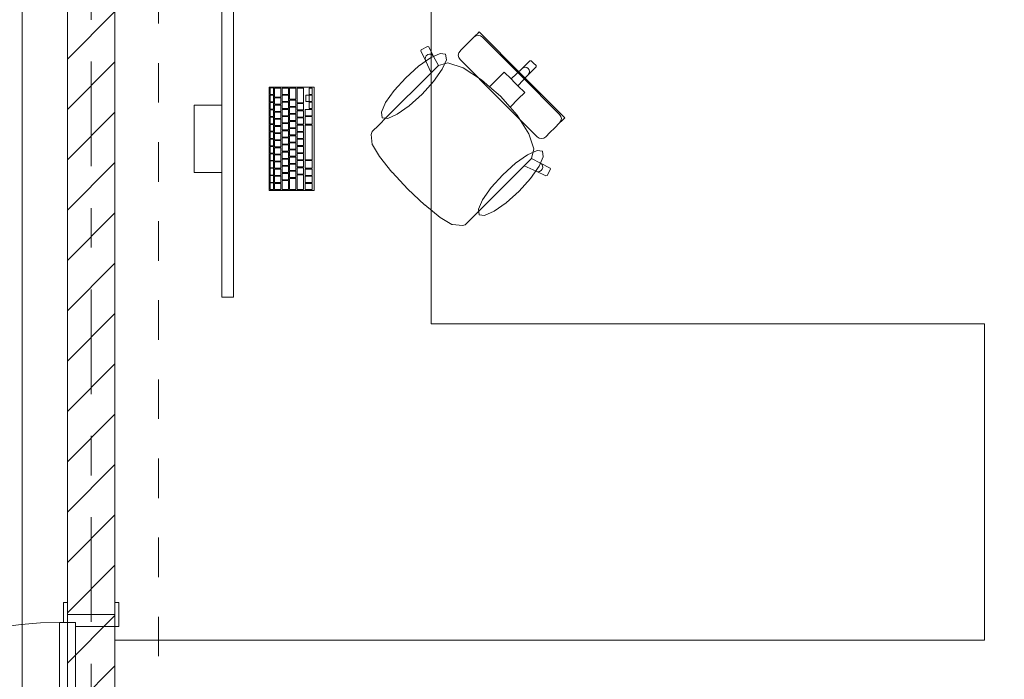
# Model space of a CAD drawing. Header units: metres. Extents: x -4 to 100, y -11 to 17.
# Tile 522 of 656: x 36.35 to 38.84, y 10.59 to 12.26. Entities that reach past the tile are written whole.
import ezdxf

# ---------------------------------------------------------------- set-up
doc = ezdxf.new("R2010")
doc.units = ezdxf.units.M
doc.header["$MEASUREMENT"] = 0
for name, pattern in [('Strichlinie doppelt', [0.546806, 0.264583, -0.105833, 0.070556, -0.105833]), ('Untersicht', [0.1, 0.075, -0.025]), ('Wipeout_Contour', [1, 0, -1])]:
    doc.linetypes.add(name, pattern=pattern)
for name, color, linetype in [('152 - Bemaßung_ Beschriftung.Ausbau', 7, 'Continuous'), ('451 - Universal.Achsen Raster', 7, 'Continuous'), ('605 - Struktur.Wand Innen', 7, 'Continuous'), ('650 - Abdeckung.Fußboden Aufbau', 7, 'Continuous'), ('Abbruch_605 - Struktur.Wand Innen', 7, 'Continuous'), ('Neubau_301 - Elemente.Linie', 7, 'Continuous'), ('Neubau_605 - Struktur.Wand Innen', 7, 'Continuous'), ('Neubau_653 - Abdeckung.TB Verkofferung', 7, 'Continuous'), ('Neubau_701 - Einrichtung.Möbel', 7, 'Continuous')]:
    doc.layers.add(name, color=color, linetype=linetype)
doc.styles.add('ERSTELLTER_STIL_2', font='txt')
doc.linetypes.add('Abbruch 1', pattern='A,0,[1,2022.0244.A_L5A-PL02.03_iC_Grundriss 1.OG1.Shx,S=0.001984,R=0,X=0,Y=0],-0.25,0', length=0.25)
doc.dimstyles.new('ERSTELLTER_STIL__5', dxfattribs={"dimtxt": 0.1, "dimasz": 0.0532, "dimexe": 0.18, "dimexo": 0.0625, "dimgap": 0, "dimtad": 1, "dimtih": 1, "dimtoh": 1, "dimzin": 0, "dimdsep": 46, "dimtxsty": 'ERSTELLTER_STIL_2', "dimblk": 'ARROWHEAD_2', "dimblk1": 'ARROWHEAD_2', "dimblk2": 'ARROWHEAD_2', "dimcen": 0.09, "dimse1": 1, "dimse2": 1, "dimclrd": 7, "dimclre": 7, "dimclrt": 7, "dimazin": 0, "dimtfac": 1, "dimtdec": 4, "dimtmove": 0, "dimatfit": 3, "dimfxl": 1, "dimtolj": 1, "dimtzin": 0, "dimarcsym": 0})
pattern_1 = [(45, (0, 0), (-0.0636396, 0.0636396), [])]

# ---------------------------------------------------------------- blocks, each defined once
blk = doc.blocks.new('*D336')
at = {"layer": '152 - Bemaßung_ Beschriftung.Ausbau', "color": 7, "linetype": 'Continuous', "lineweight": 5}
for p, q in [((33, 15.3025), (33, 15.4075)), ((33.0202, 15.39), (32.9798, 15.32)), ((36.4902, 15.39), (36.4498, 15.32)), ((32.86, 15.355), (33, 15.355)), ((33, 15.355), (36.47, 15.355))]:
    blk.add_line(p, q, dxfattribs=at)
at = {"layer": '152 - Bemaßung_ Beschriftung.Ausbau', "color": 7, "lineweight": 5, "char_height": 0.1, "attachment_point": 7, "style": 'ERSTELLTER_STIL_2'}
for s, insert in [('\\A1;{\\pql;\\fArial|b0|i0|c0|p38;3,47}', (34.5261, 15.375)), ('\\A1;{\\pql;\\fArial|b0|i0|c0|p38;12}', (36.298, 15.375))]:
    blk.add_mtext(s, dxfattribs=dict(at, insert=insert))
blk = doc.blocks.new('ARROWHEAD_2')
at = {"color": 0, "linetype": 'Continuous', "lineweight": 0}
for p, q in [((-0.378, -0.655), (0.378, 0.655)), ((0, 0), (-1, 0))]:
    blk.add_line(p, q, dxfattribs=at)
blk = doc.blocks.new('*D337')
at = {"layer": '152 - Bemaßung_ Beschriftung.Ausbau', "color": 7, "linetype": 'Continuous', "lineweight": 5}
for p, q in [((36.47, 15.3025), (36.47, 15.4075)), ((36.4902, 15.39), (36.4498, 15.32)), ((36.6102, 15.39), (36.5698, 15.32)), ((33, 15.355), (36.47, 15.355)), ((36.47, 15.355), (36.59, 15.355))]:
    blk.add_line(p, q, dxfattribs=at)
blk = doc.blocks.new('*D338')
at = {"layer": '152 - Bemaßung_ Beschriftung.Ausbau', "color": 7, "linetype": 'Continuous', "lineweight": 5}
for p, q in [((36.59, 15.3025), (36.59, 15.4075)), ((36.6102, 15.39), (36.5698, 15.32)), ((40.0702, 15.39), (40.0298, 15.32)), ((36.47, 15.355), (36.59, 15.355)), ((36.59, 15.355), (40.05, 15.355))]:
    blk.add_line(p, q, dxfattribs=at)
at = {"layer": '152 - Bemaßung_ Beschriftung.Ausbau', "color": 7, "lineweight": 5, "char_height": 0.1, "attachment_point": 7, "style": 'ERSTELLTER_STIL_2'}
for s, insert in [('\\A1;{\\pql;\\fArial|b0|i0|c0|p38;3,46}', (38.1111, 15.375)), ('\\A1;{\\pql;\\fArial|b0|i0|c0|p38;16}', (39.878, 15.375))]:
    blk.add_mtext(s, dxfattribs=dict(at, insert=insert))
blk = doc.blocks.new('*D339')
at = {"layer": '152 - Bemaßung_ Beschriftung.Ausbau', "color": 7, "linetype": 'Continuous', "lineweight": 5}
for p, q in [((40.05, 15.3025), (40.05, 15.4075)), ((40.0702, 15.39), (40.0298, 15.32)), ((40.2302, 15.39), (40.1898, 15.32)), ((36.59, 15.355), (40.05, 15.355)), ((40.05, 15.355), (40.21, 15.355))]:
    blk.add_line(p, q, dxfattribs=at)

msp = doc.modelspace()

# ---------------------------------------------------------------- linework, layer by layer
at = {"layer": '650 - Abdeckung.Fußboden Aufbau', "color": 7, "linetype": 'Continuous', "lineweight": 13, "flags": 128}
for points in [[(36.47, 8.25), (36.47, 12.99), (36.37, 12.99), (36.37, 13.445), (33.09, 13.445), (33.09, 12.99)], [(36.59, 12.99), (36.59, 8.235), (37.85, 8.235)]]:
    msp.add_lwpolyline(points, dxfattribs=at)
at = {"layer": 'Abbruch_605 - Struktur.Wand Innen', "color": 7, "linetype": 'Abbruch 1', "lineweight": 13}
for p, q in [((36.45, 10.735), (36.49, 10.735)), ((36.45, 9.785), (36.45, 10.735)), ((36.49, 10.735), (36.46, 10.735)), ((36.49, 10.725), (36.49, 10.735)), ((36.49, 10.735), (36.49, 9.785)), ((36.6, 10.725), (36.49, 10.725))]:
    msp.add_line(p, q, dxfattribs=at)
at = {"layer": 'Abbruch_605 - Struktur.Wand Innen', "color": 7, "linetype": 'Abbruch 1', "lineweight": 9}
msp.add_arc((36.45, 9.785), 0.95, 90, 180, dxfattribs=at)
at = {"layer": 'Neubau_653 - Abdeckung.TB Verkofferung', "color": 1, "linetype": 'Untersicht', "lineweight": 9}
msp.add_line((36.7, 8.6495), (36.7, 12.69), dxfattribs=at)
at = {"layer": 'Neubau_701 - Einrichtung.Möbel', "color": 1, "linetype": 'Continuous', "lineweight": 5}
for p, q in [((37.4885, 12.2054), (37.4956, 12.2125)), ((37.4956, 12.2125), (37.4981, 12.215)), ((37.4981, 12.215), (37.5036, 12.2205)), ((37.503, 12.2183), (37.4981, 12.215)), ((37.5089, 12.2194), (37.503, 12.2183)), ((37.5036, 12.2205), (37.506, 12.2229)), ((37.506, 12.2229), (37.5113, 12.2282)), ((37.5147, 12.2182), (37.5089, 12.2194)), ((37.5113, 12.2282), (37.6197, 12.1197)), ((37.5197, 12.2149), (37.5147, 12.2182)), ((37.6173, 12.1173), (37.5197, 12.2149)), ((37.3639, 12.1801), (37.3649, 12.1831)), ((37.3649, 12.1831), (37.381, 12.1916)), ((37.381, 12.1916), (37.384, 12.1907)), ((37.384, 12.1907), (37.3961, 12.1663)), ((37.4629, 12.1798), (37.4653, 12.1822)), ((37.4653, 12.1822), (37.4711, 12.188)), ((37.4711, 12.188), (37.4885, 12.2054)), ((37.3759, 12.1558), (37.3639, 12.1801)), ((37.3748, 12.16), (37.3754, 12.1643)), ((37.3759, 12.1558), (37.3748, 12.16)), ((37.3754, 12.1643), (37.3776, 12.1681)), ((37.3776, 12.1681), (37.3811, 12.1709)), ((37.3811, 12.1709), (37.3853, 12.1722)), ((37.3853, 12.1722), (37.3897, 12.1718)), ((37.3897, 12.1718), (37.3934, 12.1697)), ((37.3934, 12.1697), (37.3961, 12.1663)), ((37.3961, 12.1663), (37.4084, 12.1436)), ((37.4585, 12.169), (37.4596, 12.1749)), ((37.4596, 12.1632), (37.4585, 12.169)), ((37.4596, 12.1749), (37.4629, 12.1798)), ((37.463, 12.1582), (37.4596, 12.1632)), ((37.5606, 12.0606), (37.463, 12.1582)), ((37.3897, 12.1251), (37.3759, 12.1558)), ((37.4082, 12.1435), (37.3897, 12.1251)), ((37.4082, 12.1435), (37.4084, 12.1436)), ((37.4084, 12.1436), (37.4323, 12.1497)), ((37.4323, 12.1497), (37.4706, 12.137)), ((37.4706, 12.137), (37.5174, 12.1074)), ((37.592, 12.1093), (37.6198, 12.1353)), ((37.6198, 12.1353), (37.6397, 12.1552)), ((37.6198, 12.1353), (37.6235, 12.1378)), ((37.6235, 12.1378), (37.6278, 12.1388)), ((37.6278, 12.1388), (37.6321, 12.138)), ((37.6321, 12.138), (37.6356, 12.1356)), ((37.6353, 12.1198), (37.6552, 12.1397)), ((37.638, 12.1321), (37.6356, 12.1356)), ((37.6388, 12.1278), (37.638, 12.1321)), ((37.6397, 12.1552), (37.6429, 12.1553)), ((37.6429, 12.1553), (37.6491, 12.1491)), ((37.6553, 12.1429), (37.6491, 12.1491)), ((37.6552, 12.1397), (37.6553, 12.1429)), ((37.277, 12.0123), (37.3897, 12.1251)), ((37.5174, 12.1074), (37.5379, 12.0895)), ((37.5379, 12.0895), (37.5587, 12.1104)), ((37.5587, 12.1104), (37.5749, 12.1265)), ((37.5749, 12.1265), (37.592, 12.1093)), ((37.592, 12.1093), (37.6007, 12.1007)), ((37.6094, 12.092), (37.6353, 12.1198)), ((37.6173, 12.1173), (37.7149, 12.0197)), ((37.7282, 12.0113), (37.6197, 12.1197)), ((37.6353, 12.1198), (37.6378, 12.1235)), ((37.6378, 12.1235), (37.6388, 12.1278)), ((37.5379, 12.0895), (37.5654, 12.0654)), ((37.6094, 12.092), (37.6007, 12.1007)), ((37.6265, 12.0749), (37.6094, 12.092)), ((37.5606, 12.0606), (37.6582, 11.963)), ((37.5895, 12.0378), (37.5654, 12.0654)), ((37.5895, 12.0378), (37.6104, 12.0587)), ((37.6104, 12.0587), (37.6265, 12.0749)), ((37.6074, 12.0174), (37.5895, 12.0378)), ((37.2575, 11.9928), (37.277, 12.0123)), ((37.637, 11.9706), (37.6074, 12.0174)), ((37.7149, 12.0197), (37.7183, 12.0147)), ((37.7183, 12.0147), (37.7194, 12.0089)), ((37.7194, 12.0089), (37.7183, 12.003)), ((37.7229, 12.006), (37.7282, 12.0113)), ((37.2408, 11.9761), (37.2575, 11.9928)), ((37.688, 11.9711), (37.7054, 11.9885)), ((37.7054, 11.9885), (37.7125, 11.9956)), ((37.7125, 11.9956), (37.715, 11.9981)), ((37.715, 11.9981), (37.7205, 12.0036)), ((37.7183, 12.003), (37.715, 11.9981)), ((37.7205, 12.0036), (37.7229, 12.006)), ((37.2384, 11.9691), (37.2408, 11.9761)), ((37.2408, 11.9439), (37.2384, 11.9691)), ((37.6497, 11.9323), (37.637, 11.9706)), ((37.6582, 11.963), (37.6632, 11.9596)), ((37.6632, 11.9596), (37.669, 11.9585)), ((37.669, 11.9585), (37.6749, 11.9596)), ((37.6749, 11.9596), (37.6798, 11.9629)), ((37.6798, 11.9629), (37.6822, 11.9653)), ((37.6822, 11.9653), (37.688, 11.9711)), ((37.2414, 11.9424), (37.2408, 11.9439)), ((37.2592, 11.913), (37.2414, 11.9424)), ((37.2907, 11.8739), (37.2592, 11.913)), ((37.6435, 11.9082), (37.6251, 11.8897)), ((37.6435, 11.9082), (37.6436, 11.9084)), ((37.6436, 11.9084), (37.6497, 11.9323)), ((37.6663, 11.896), (37.6436, 11.9084)), ((37.5123, 11.7769), (37.6251, 11.8897)), ((37.6251, 11.8897), (37.6558, 11.8759)), ((37.6697, 11.8934), (37.6663, 11.896)), ((37.6907, 11.884), (37.6663, 11.896)), ((37.6718, 11.8897), (37.6697, 11.8934)), ((37.6709, 11.8811), (37.6722, 11.8853)), ((37.6722, 11.8853), (37.6718, 11.8897)), ((37.6916, 11.881), (37.6907, 11.884)), ((37.2911, 11.8733), (37.2907, 11.8739)), ((37.3309, 11.8309), (37.2911, 11.8733)), ((37.6558, 11.8759), (37.66, 11.8748)), ((37.6558, 11.8759), (37.6801, 11.8639)), ((37.66, 11.8748), (37.6643, 11.8754)), ((37.6643, 11.8754), (37.6682, 11.8776)), ((37.6682, 11.8776), (37.6709, 11.8811)), ((37.6801, 11.8639), (37.6831, 11.8649)), ((37.6831, 11.8649), (37.6916, 11.881)), ((37.3309, 11.8309), (37.3733, 11.7911)), ((37.3733, 11.7911), (37.3739, 11.7907)), ((37.3739, 11.7907), (37.413, 11.7592)), ((37.413, 11.7592), (37.4424, 11.7414)), ((37.4928, 11.7575), (37.5123, 11.7769)), ((37.4424, 11.7414), (37.4439, 11.7408)), ((37.4439, 11.7408), (37.4691, 11.7384)), ((37.4691, 11.7384), (37.4761, 11.7407)), ((37.4761, 11.7407), (37.4928, 11.7575))]:
    msp.add_line(p, q, dxfattribs=at)
at = {"layer": 'Neubau_701 - Einrichtung.Möbel', "color": 1, "linetype": 'Continuous', "lineweight": 5, "flags": 128}
for points in [[(36.59, 10.69), (36.59, 12.69), (37.39, 12.69), (37.39, 11.49), (38.79, 11.49), (38.79, 10.69)], [(36.8899, 11.5578), (36.8899, 12.3578), (36.8599, 12.3578), (36.8599, 11.5578)], [(37.3256, 12.1122), (37.3579, 12.1414), (37.3885, 12.163), (37.4126, 12.1737), (37.4266, 12.1719), (37.4284, 12.1579), (37.4177, 12.1338), (37.3961, 12.1032), (37.3669, 12.0709), (37.3346, 12.0417), (37.304, 12.0201), (37.2799, 12.0094), (37.2659, 12.0112), (37.2641, 12.0252), (37.2748, 12.0494), (37.2964, 12.0799)], [(37.0939, 11.8268), (37.0939, 12.0888), (36.9799, 12.0888), (36.9799, 11.8268)], [(36.9909, 12.0783), (36.9909, 12.0866), (36.9907, 12.0868), (36.9831, 12.0868), (36.9829, 12.0866), (36.9829, 12.07), (36.9831, 12.0698), (36.9907, 12.0698), (36.9909, 12.07)], [(37.0099, 12.0748), (37.0099, 12.0861), (37.0097, 12.0863), (36.9941, 12.0863), (36.9939, 12.0861), (36.9939, 12.0635), (36.9941, 12.0633), (37.0097, 12.0633), (37.0099, 12.0635)], [(37.0289, 12.0783), (37.0289, 12.0861), (37.0287, 12.0863), (37.0131, 12.0863), (37.0129, 12.0861), (37.0129, 12.0705), (37.0131, 12.0703), (37.0287, 12.0703), (37.0289, 12.0705)], [(37.0479, 12.0721), (37.0479, 12.0861), (37.0477, 12.0863), (37.0321, 12.0863), (37.0319, 12.0861), (37.0319, 12.058), (37.0321, 12.0578), (37.0477, 12.0578), (37.0479, 12.058)], [(37.0669, 12.0676), (37.0669, 12.0861), (37.0667, 12.0863), (37.0511, 12.0863), (37.0509, 12.0861), (37.0509, 12.049), (37.0511, 12.0488), (37.0667, 12.0488), (37.0669, 12.049)], [(37.0889, 12.0783), (37.0889, 12.0861), (37.0887, 12.0863), (37.0811, 12.0863), (37.0809, 12.0861), (37.0809, 12.0705), (37.0811, 12.0703), (37.0887, 12.0703), (37.0889, 12.0705)], [(36.9909, 12.0598), (36.9909, 12.0681), (36.9907, 12.0683), (36.9831, 12.0683), (36.9829, 12.0681), (36.9829, 12.0515), (36.9831, 12.0513), (36.9907, 12.0513), (36.9909, 12.0515)], [(37.0099, 12.0533), (37.0099, 12.0611), (37.0097, 12.0613), (36.9941, 12.0613), (36.9939, 12.0611), (36.9939, 12.0455), (36.9941, 12.0453), (37.0097, 12.0453), (37.0099, 12.0455)], [(37.0289, 12.0603), (37.0289, 12.0681), (37.0287, 12.0683), (37.0131, 12.0683), (37.0129, 12.0681), (37.0129, 12.0525), (37.0131, 12.0523), (37.0287, 12.0523), (37.0289, 12.0525)], [(37.0809, 12.0603), (37.0809, 12.0681), (37.0807, 12.0683), (37.0731, 12.0683), (37.0729, 12.0681), (37.0729, 12.0525), (37.0731, 12.0523), (37.0807, 12.0523), (37.0809, 12.0525)], [(37.0889, 12.0603), (37.0889, 12.0681), (37.0887, 12.0683), (37.0811, 12.0683), (37.0809, 12.0681), (37.0809, 12.0525), (37.0811, 12.0523), (37.0887, 12.0523), (37.0889, 12.0525)], [(36.8599, 12.0428), (36.7899, 12.0428), (36.7899, 11.8728), (36.8599, 11.8728)], [(36.9909, 12.0413), (36.9909, 12.0496), (36.9907, 12.0498), (36.9831, 12.0498), (36.9829, 12.0496), (36.9829, 12.033), (36.9831, 12.0328), (36.9907, 12.0328), (36.9909, 12.033)], [(37.0099, 12.0353), (37.0099, 12.0431), (37.0097, 12.0433), (36.9941, 12.0433), (36.9939, 12.0431), (36.9939, 12.0275), (36.9941, 12.0273), (37.0097, 12.0273), (37.0099, 12.0275)], [(37.0289, 12.0423), (37.0289, 12.0501), (37.0287, 12.0503), (37.0131, 12.0503), (37.0129, 12.0501), (37.0129, 12.0345), (37.0131, 12.0343), (37.0287, 12.0343), (37.0289, 12.0345)], [(37.0289, 12.0243), (37.0289, 12.0321), (37.0287, 12.0323), (37.0131, 12.0323), (37.0129, 12.0321), (37.0129, 12.0165), (37.0131, 12.0163), (37.0287, 12.0163), (37.0289, 12.0165)], [(37.0479, 12.0478), (37.0479, 12.0556), (37.0477, 12.0558), (37.0321, 12.0558), (37.0319, 12.0556), (37.0319, 12.04), (37.0321, 12.0398), (37.0477, 12.0398), (37.0479, 12.04)], [(37.0479, 12.0298), (37.0479, 12.0376), (37.0477, 12.0378), (37.0321, 12.0378), (37.0319, 12.0376), (37.0319, 12.022), (37.0321, 12.0218), (37.0477, 12.0218), (37.0479, 12.022)], [(37.0669, 12.0388), (37.0669, 12.0466), (37.0667, 12.0468), (37.0511, 12.0468), (37.0509, 12.0466), (37.0509, 12.031), (37.0511, 12.0308), (37.0667, 12.0308), (37.0669, 12.031)], [(37.0889, 12.0243), (37.0889, 12.0321), (37.0887, 12.0323), (37.0711, 12.0323), (37.0709, 12.0321), (37.0709, 12.0165), (37.0711, 12.0163), (37.0887, 12.0163), (37.0889, 12.0165)], [(37.0889, 12.0423), (37.0889, 12.0501), (37.0887, 12.0503), (37.0811, 12.0503), (37.0809, 12.0501), (37.0809, 12.0345), (37.0811, 12.0343), (37.0887, 12.0343), (37.0889, 12.0345)], [(36.9909, 12.0228), (36.9909, 12.0311), (36.9907, 12.0313), (36.9831, 12.0313), (36.9829, 12.0311), (36.9829, 12.0145), (36.9831, 12.0143), (36.9907, 12.0143), (36.9909, 12.0145)], [(36.9909, 12.0043), (36.9909, 12.0126), (36.9907, 12.0128), (36.9831, 12.0128), (36.9829, 12.0126), (36.9829, 11.996), (36.9831, 11.9958), (36.9907, 11.9958), (36.9909, 11.996)], [(37.0099, 12.0173), (37.0099, 12.0251), (37.0097, 12.0253), (36.9941, 12.0253), (36.9939, 12.0251), (36.9939, 12.0095), (36.9941, 12.0093), (37.0097, 12.0093), (37.0099, 12.0095)], [(37.0099, 11.9993), (37.0099, 12.0071), (37.0097, 12.0073), (36.9941, 12.0073), (36.9939, 12.0071), (36.9939, 11.9915), (36.9941, 11.9913), (37.0097, 11.9913), (37.0099, 11.9915)], [(37.0289, 12.0063), (37.0289, 12.0141), (37.0287, 12.0143), (37.0131, 12.0143), (37.0129, 12.0141), (37.0129, 11.9985), (37.0131, 11.9983), (37.0287, 11.9983), (37.0289, 11.9985)], [(37.0479, 12.0118), (37.0479, 12.0196), (37.0477, 12.0198), (37.0321, 12.0198), (37.0319, 12.0196), (37.0319, 12.004), (37.0321, 12.0038), (37.0477, 12.0038), (37.0479, 12.004)], [(37.0669, 12.0208), (37.0669, 12.0286), (37.0667, 12.0288), (37.0511, 12.0288), (37.0509, 12.0286), (37.0509, 12.013), (37.0511, 12.0128), (37.0667, 12.0128), (37.0669, 12.013)], [(37.0669, 12.0028), (37.0669, 12.0106), (37.0667, 12.0108), (37.0511, 12.0108), (37.0509, 12.0106), (37.0509, 11.995), (37.0511, 11.9948), (37.0667, 11.9948), (37.0669, 11.995)], [(37.0889, 12.0046), (37.0889, 12.0141), (37.0887, 12.0143), (37.0711, 12.0143), (37.0709, 12.0141), (37.0709, 11.995), (37.0711, 11.9948), (37.0887, 11.9948), (37.0889, 11.995)], [(36.9909, 11.9858), (36.9909, 11.9941), (36.9907, 11.9943), (36.9831, 11.9943), (36.9829, 11.9941), (36.9829, 11.9775), (36.9831, 11.9773), (36.9907, 11.9773), (36.9909, 11.9775)], [(37.0099, 11.9813), (37.0099, 11.9891), (37.0097, 11.9893), (36.9941, 11.9893), (36.9939, 11.9891), (36.9939, 11.9735), (36.9941, 11.9733), (37.0097, 11.9733), (37.0099, 11.9735)], [(37.0289, 11.9883), (37.0289, 11.9961), (37.0287, 11.9963), (37.0131, 11.9963), (37.0129, 11.9961), (37.0129, 11.9805), (37.0131, 11.9803), (37.0287, 11.9803), (37.0289, 11.9805)], [(37.0479, 11.9938), (37.0479, 12.0016), (37.0477, 12.0018), (37.0321, 12.0018), (37.0319, 12.0016), (37.0319, 11.986), (37.0321, 11.9858), (37.0477, 11.9858), (37.0479, 11.986)], [(37.0479, 11.9758), (37.0479, 11.9836), (37.0477, 11.9838), (37.0321, 11.9838), (37.0319, 11.9836), (37.0319, 11.968), (37.0321, 11.9678), (37.0477, 11.9678), (37.0479, 11.968)], [(37.0669, 11.9848), (37.0669, 11.9926), (37.0667, 11.9928), (37.0511, 11.9928), (37.0509, 11.9926), (37.0509, 11.977), (37.0511, 11.9768), (37.0667, 11.9768), (37.0669, 11.977)], [(37.0889, 11.9488), (37.0889, 11.9926), (37.0887, 11.9928), (37.0711, 11.9928), (37.0709, 11.9926), (37.0709, 11.905), (37.0711, 11.9048), (37.0887, 11.9048), (37.0889, 11.905)], [(36.9909, 11.9673), (36.9909, 11.9756), (36.9907, 11.9758), (36.9831, 11.9758), (36.9829, 11.9756), (36.9829, 11.959), (36.9831, 11.9588), (36.9907, 11.9588), (36.9909, 11.959)], [(37.0099, 11.9633), (37.0099, 11.9711), (37.0097, 11.9713), (36.9941, 11.9713), (36.9939, 11.9711), (36.9939, 11.9555), (36.9941, 11.9553), (37.0097, 11.9553), (37.0099, 11.9555)], [(37.0289, 11.9703), (37.0289, 11.9781), (37.0287, 11.9783), (37.0131, 11.9783), (37.0129, 11.9781), (37.0129, 11.9625), (37.0131, 11.9623), (37.0287, 11.9623), (37.0289, 11.9625)], [(37.0289, 11.9523), (37.0289, 11.9601), (37.0287, 11.9603), (37.0131, 11.9603), (37.0129, 11.9601), (37.0129, 11.9445), (37.0131, 11.9443), (37.0287, 11.9443), (37.0289, 11.9445)], [(37.0479, 11.9578), (37.0479, 11.9656), (37.0477, 11.9658), (37.0321, 11.9658), (37.0319, 11.9656), (37.0319, 11.95), (37.0321, 11.9498), (37.0477, 11.9498), (37.0479, 11.95)], [(37.0669, 11.9668), (37.0669, 11.9746), (37.0667, 11.9748), (37.0511, 11.9748), (37.0509, 11.9746), (37.0509, 11.959), (37.0511, 11.9588), (37.0667, 11.9588), (37.0669, 11.959)], [(36.9909, 11.9488), (36.9909, 11.9571), (36.9907, 11.9573), (36.9831, 11.9573), (36.9829, 11.9571), (36.9829, 11.9405), (36.9831, 11.9403), (36.9907, 11.9403), (36.9909, 11.9405)], [(36.9909, 11.9303), (36.9909, 11.9386), (36.9907, 11.9388), (36.9831, 11.9388), (36.9829, 11.9386), (36.9829, 11.922), (36.9831, 11.9218), (36.9907, 11.9218), (36.9909, 11.922)], [(37.0099, 11.9453), (37.0099, 11.9531), (37.0097, 11.9533), (36.9941, 11.9533), (36.9939, 11.9531), (36.9939, 11.9375), (36.9941, 11.9373), (37.0097, 11.9373), (37.0099, 11.9375)], [(37.0099, 11.9273), (37.0099, 11.9351), (37.0097, 11.9353), (36.9941, 11.9353), (36.9939, 11.9351), (36.9939, 11.9195), (36.9941, 11.9193), (37.0097, 11.9193), (37.0099, 11.9195)], [(37.0289, 11.9343), (37.0289, 11.9421), (37.0287, 11.9423), (37.0131, 11.9423), (37.0129, 11.9421), (37.0129, 11.9265), (37.0131, 11.9263), (37.0287, 11.9263), (37.0289, 11.9265)], [(37.0479, 11.9398), (37.0479, 11.9476), (37.0477, 11.9478), (37.0321, 11.9478), (37.0319, 11.9476), (37.0319, 11.932), (37.0321, 11.9318), (37.0477, 11.9318), (37.0479, 11.932)], [(37.0669, 11.9488), (37.0669, 11.9566), (37.0667, 11.9568), (37.0511, 11.9568), (37.0509, 11.9566), (37.0509, 11.941), (37.0511, 11.9408), (37.0667, 11.9408), (37.0669, 11.941)], [(37.0669, 11.9308), (37.0669, 11.9386), (37.0667, 11.9388), (37.0511, 11.9388), (37.0509, 11.9386), (37.0509, 11.923), (37.0511, 11.9228), (37.0667, 11.9228), (37.0669, 11.923)], [(36.9909, 11.9118), (36.9909, 11.9201), (36.9907, 11.9203), (36.9831, 11.9203), (36.9829, 11.9201), (36.9829, 11.9035), (36.9831, 11.9033), (36.9907, 11.9033), (36.9909, 11.9035)], [(37.0099, 11.9093), (37.0099, 11.9171), (37.0097, 11.9173), (36.9941, 11.9173), (36.9939, 11.9171), (36.9939, 11.9015), (36.9941, 11.9013), (37.0097, 11.9013), (37.0099, 11.9015)], [(37.0289, 11.9163), (37.0289, 11.9241), (37.0287, 11.9243), (37.0131, 11.9243), (37.0129, 11.9241), (37.0129, 11.9085), (37.0131, 11.9083), (37.0287, 11.9083), (37.0289, 11.9085)], [(37.0479, 11.9218), (37.0479, 11.9296), (37.0477, 11.9298), (37.0321, 11.9298), (37.0319, 11.9296), (37.0319, 11.914), (37.0321, 11.9138), (37.0477, 11.9138), (37.0479, 11.914)], [(37.0479, 11.9038), (37.0479, 11.9116), (37.0477, 11.9118), (37.0321, 11.9118), (37.0319, 11.9116), (37.0319, 11.896), (37.0321, 11.8958), (37.0477, 11.8958), (37.0479, 11.896)], [(37.0669, 11.9128), (37.0669, 11.9206), (37.0667, 11.9208), (37.0511, 11.9208), (37.0509, 11.9206), (37.0509, 11.905), (37.0511, 11.9048), (37.0667, 11.9048), (37.0669, 11.905)], [(37.6122, 11.8256), (37.6414, 11.8579), (37.663, 11.8885), (37.6737, 11.9126), (37.672, 11.9266), (37.6579, 11.9284), (37.6338, 11.9177), (37.6033, 11.8961), (37.5709, 11.8669), (37.5417, 11.8346), (37.5202, 11.804), (37.5094, 11.7799), (37.5112, 11.7659), (37.5252, 11.7641), (37.5494, 11.7748), (37.5799, 11.7964)], [(36.9909, 11.8933), (36.9909, 11.9016), (36.9907, 11.9018), (36.9831, 11.9018), (36.9829, 11.9016), (36.9829, 11.885), (36.9831, 11.8848), (36.9907, 11.8848), (36.9909, 11.885)], [(36.9909, 11.8748), (36.9909, 11.8831), (36.9907, 11.8833), (36.9831, 11.8833), (36.9829, 11.8831), (36.9829, 11.8665), (36.9831, 11.8663), (36.9907, 11.8663), (36.9909, 11.8665)], [(37.0099, 11.8913), (37.0099, 11.8991), (37.0097, 11.8993), (36.9941, 11.8993), (36.9939, 11.8991), (36.9939, 11.8835), (36.9941, 11.8833), (37.0097, 11.8833), (37.0099, 11.8835)], [(37.0289, 11.8983), (37.0289, 11.9061), (37.0287, 11.9063), (37.0131, 11.9063), (37.0129, 11.9061), (37.0129, 11.8905), (37.0131, 11.8903), (37.0287, 11.8903), (37.0289, 11.8905)], [(37.0289, 11.8803), (37.0289, 11.8881), (37.0287, 11.8883), (37.0131, 11.8883), (37.0129, 11.8881), (37.0129, 11.8725), (37.0131, 11.8723), (37.0287, 11.8723), (37.0289, 11.8725)], [(37.0479, 11.8858), (37.0479, 11.8936), (37.0477, 11.8938), (37.0321, 11.8938), (37.0319, 11.8936), (37.0319, 11.878), (37.0321, 11.8778), (37.0477, 11.8778), (37.0479, 11.878)], [(37.0669, 11.8948), (37.0669, 11.9026), (37.0667, 11.9028), (37.0511, 11.9028), (37.0509, 11.9026), (37.0509, 11.887), (37.0511, 11.8868), (37.0667, 11.8868), (37.0669, 11.887)], [(37.0669, 11.8768), (37.0669, 11.8846), (37.0667, 11.8848), (37.0511, 11.8848), (37.0509, 11.8846), (37.0509, 11.869), (37.0511, 11.8688), (37.0667, 11.8688), (37.0669, 11.869)], [(37.0889, 11.8931), (37.0889, 11.9026), (37.0887, 11.9028), (37.0711, 11.9028), (37.0709, 11.9026), (37.0709, 11.8835), (37.0711, 11.8833), (37.0887, 11.8833), (37.0889, 11.8835)], [(36.9909, 11.8563), (36.9909, 11.8646), (36.9907, 11.8648), (36.9831, 11.8648), (36.9829, 11.8646), (36.9829, 11.848), (36.9831, 11.8478), (36.9907, 11.8478), (36.9909, 11.848)], [(37.0099, 11.8733), (37.0099, 11.8811), (37.0097, 11.8813), (36.9941, 11.8813), (36.9939, 11.8811), (36.9939, 11.8655), (36.9941, 11.8653), (37.0097, 11.8653), (37.0099, 11.8655)], [(37.0099, 11.8553), (37.0099, 11.8631), (37.0097, 11.8633), (36.9941, 11.8633), (36.9939, 11.8631), (36.9939, 11.8475), (36.9941, 11.8473), (37.0097, 11.8473), (37.0099, 11.8475)], [(37.0289, 11.8623), (37.0289, 11.8701), (37.0287, 11.8703), (37.0131, 11.8703), (37.0129, 11.8701), (37.0129, 11.8545), (37.0131, 11.8543), (37.0287, 11.8543), (37.0289, 11.8545)], [(37.0479, 11.8678), (37.0479, 11.8756), (37.0477, 11.8758), (37.0321, 11.8758), (37.0319, 11.8756), (37.0319, 11.86), (37.0321, 11.8598), (37.0477, 11.8598), (37.0479, 11.86)], [(37.0479, 11.8436), (37.0479, 11.8576), (37.0477, 11.8578), (37.0321, 11.8578), (37.0319, 11.8576), (37.0319, 11.8295), (37.0321, 11.8293), (37.0477, 11.8293), (37.0479, 11.8295)], [(37.0669, 11.8481), (37.0669, 11.8666), (37.0667, 11.8668), (37.0511, 11.8668), (37.0509, 11.8666), (37.0509, 11.8295), (37.0511, 11.8293), (37.0667, 11.8293), (37.0669, 11.8295)], [(37.0889, 11.8733), (37.0889, 11.8811), (37.0887, 11.8813), (37.0711, 11.8813), (37.0709, 11.8811), (37.0709, 11.8655), (37.0711, 11.8653), (37.0887, 11.8653), (37.0889, 11.8655)], [(37.0889, 11.8553), (37.0889, 11.8631), (37.0887, 11.8633), (37.0711, 11.8633), (37.0709, 11.8631), (37.0709, 11.8475), (37.0711, 11.8473), (37.0887, 11.8473), (37.0889, 11.8475)], [(36.9909, 11.8378), (36.9909, 11.8461), (36.9907, 11.8463), (36.9831, 11.8463), (36.9829, 11.8461), (36.9829, 11.8295), (36.9831, 11.8293), (36.9907, 11.8293), (36.9909, 11.8295)], [(37.0099, 11.8373), (37.0099, 11.8451), (37.0097, 11.8453), (36.9941, 11.8453), (36.9939, 11.8451), (36.9939, 11.8295), (36.9941, 11.8293), (37.0097, 11.8293), (37.0099, 11.8295)], [(37.0289, 11.8408), (37.0289, 11.8521), (37.0287, 11.8523), (37.0131, 11.8523), (37.0129, 11.8521), (37.0129, 11.8295), (37.0131, 11.8293), (37.0287, 11.8293), (37.0289, 11.8295)], [(37.0889, 11.8373), (37.0889, 11.8451), (37.0887, 11.8453), (37.0711, 11.8453), (37.0709, 11.8451), (37.0709, 11.8295), (37.0711, 11.8293), (37.0887, 11.8293), (37.0889, 11.8295)]]:
    msp.add_lwpolyline(points, close=True, dxfattribs=at)

# ---------------------------------------------------------------- next in the draw order: wipeouts: each hides what was drawn before it
at = {"color": 254, "linetype": 'Wipeout_Contour', "lineweight": 0, "ltscale": 153.704008}
msp.add_wipeout([(36.47, 13), (36.47, 10.755), (36.59, 10.755), (36.59, 13)], dxfattribs=at).dxf.layer = '605 - Struktur.Wand Innen'

# ---------------------------------------------------------------- next in the draw order: hatches: boundary and pattern name
at = {"layer": '605 - Struktur.Wand Innen', "linetype": 'Continuous', "lineweight": 0, "true_color": 0x000000}
h = msp.add_hatch(dxfattribs=at)
h.set_pattern_fill('MW_Ziegel_0001', color=18, style=0, pattern_type=2)
h.set_pattern_definition(pattern_1)
h.paths.add_polyline_path([(36.47, 13), (36.47, 10.755), (36.59, 10.755), (36.59, 13)])
at = {"layer": 'Neubau_605 - Struktur.Wand Innen', "linetype": 'Continuous', "lineweight": 0, "true_color": 0x000000}
h = msp.add_hatch(dxfattribs=at)
h.set_pattern_fill('MW_Ziegel_0001', color=18, style=0, pattern_type=2)
h.set_pattern_definition(pattern_1)
h.paths.add_polyline_path([(36.59, 10.755), (36.47, 10.755), (36.47, 9.765), (36.59, 9.765)])

# ---------------------------------------------------------------- next in the draw order: linework, layer by layer
at = {"layer": '451 - Universal.Achsen Raster', "color": 160, "linetype": 'Strichlinie doppelt', "lineweight": 9, "true_color": 0x3232ff}
msp.add_line((36.53, -10.585), (36.53, 16.355), dxfattribs=at)
at = {"layer": '605 - Struktur.Wand Innen', "color": 7, "linetype": 'Continuous', "lineweight": 18}
msp.add_line((36.59, 10.755), (36.47, 10.755), dxfattribs=at)
at = {"layer": '605 - Struktur.Wand Innen', "color": 7, "linetype": 'Continuous', "lineweight": 18, "flags": 128}
for points in [[(36.47, 13), (36.47, 10.755)], [(36.59, 10.755), (36.59, 13)]]:
    msp.add_lwpolyline(points, dxfattribs=at)
at = {"layer": 'Abbruch_605 - Struktur.Wand Innen', "color": 7, "linetype": 'Abbruch 1', "lineweight": 13}
for p, q in [((36.46, 10.735), (36.46, 10.785)), ((36.46, 10.785), (36.47, 10.785)), ((36.47, 10.785), (36.47, 10.755)), ((36.59, 10.755), (36.59, 10.785)), ((36.59, 10.785), (36.6, 10.785)), ((36.6, 10.785), (36.6, 10.725)), ((36.47, 10.755), (36.59, 10.755))]:
    msp.add_line(p, q, dxfattribs=at)
at = {"layer": 'Abbruch_605 - Struktur.Wand Innen', "color": 7, "linetype": 'Abbruch 1', "lineweight": 18}
msp.add_line((36.59, 10.755), (36.47, 10.755), dxfattribs=at)
msp.add_line((36.59, 10.755), (36.47, 10.755), dxfattribs=at)
at = {"layer": 'Neubau_301 - Elemente.Linie', "color": 1, "linetype": 'Continuous', "lineweight": 5, "flags": 128}
msp.add_lwpolyline([(36.47, 12.99), (36.37, 12.99), (36.37, 13.445), (36.355, 13.445), (36.355, 8.25), (36.47, 8.25)], close=True, dxfattribs=at)
at = {"layer": 'Neubau_605 - Struktur.Wand Innen', "color": 1, "linetype": 'Continuous', "lineweight": 18, "flags": 128}
for points in [[(36.47, 10.755), (36.47, 9.765)], [(36.59, 9.765), (36.59, 10.755)]]:
    msp.add_lwpolyline(points, dxfattribs=at)
at = {"layer": 'Neubau_653 - Abdeckung.TB Verkofferung', "color": 1, "linetype": 'Untersicht', "lineweight": 9}
msp.add_line((36.59, 8.6495), (36.59, 12.69), dxfattribs=at)

# ---------------------------------------------------------------- next in the draw order: dimensions: what is measured, and where the dimension line sits
at = {"layer": '152 - Bemaßung_ Beschriftung.Ausbau', "color": 7, "linetype": 'Continuous', "lineweight": 5}
for base, p1, p2, picture, middle in [((36.47, 15.355), (33, 10.6049), (36.47, 10.625), '*D336', (34.656, 15.425)), ((40.05, 15.355), (36.59, 10.6175), (40.05, 10.7286), '*D338', (38.241, 15.425)), ((36.59, 15.355), (36.47, 10.625), (36.59, 10.6175), '*D337', (36.3742, 15.425)), ((40.21, 15.355), (40.05, 10.7286), (40.21, 10.7286), '*D339', (39.9542, 15.425))]:
    dim = msp.add_linear_dim(base=base, p1=p1, p2=p2, angle=0, dimstyle='ERSTELLTER_STIL__5', dxfattribs=at)
    dim.commit()
    dim.dimension.update_dxf_attribs({"geometry": picture, "text_midpoint": middle, "dimtype": 160})

doc.saveas('drawing.dxf')
